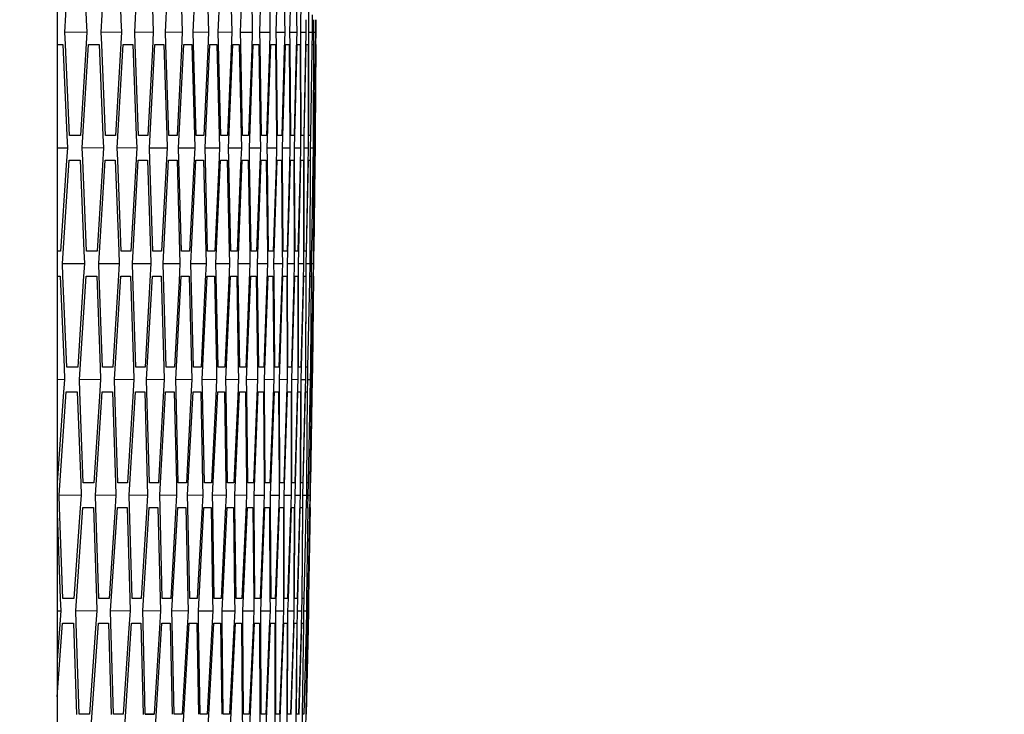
# Model space of a CAD drawing. Header units: millimetres. Extents: x 0 to 420, y -341 to 792.
# Tile 270 of 325: x 283.08 to 287.13, y 220.47 to 223.32. Entities that reach past the tile are written whole.
import ezdxf

# ---------------------------------------------------------------- set-up
doc = ezdxf.new("R2010")
doc.units = ezdxf.units.MM
doc.header["$LTSCALE"] = 23.1
doc.layers.get('0').update_dxf_attribs({"linetype": 'CONTINUOUS'})
doc.layers.add('DIM_PILOTEES', color=7, linetype='CONTINUOUS')
doc.styles.get("Standard").update_dxf_attribs({"font": 'txt', "width": 0.7})
doc.dimstyles.new('DIMSTYLE_3', dxfattribs={"dimtxt": 2.5, "dimasz": 3.5, "dimexe": 2, "dimexo": 0, "dimtad": 1, "dimdec": 0, "dimlfac": 5.882353, "dimdsep": 46, "dimtxsty": 'Standard', "dimblk": '_FILLED', "dimblk1": '_FILLED', "dimblk2": '_FILLED', "dimcen": 0.09, "dimazin": 2, "dimtp": 0.8, "dimtm": 0.8, "dimtfac": 1, "dimtdec": 0, "dimtofl": 0, "dimtmove": 0, "dimatfit": 3, "dimldrblk": '_FILLED', "dimfxl": 0, "dimtolj": 1, "dimarcsym": 0})

# ---------------------------------------------------------------- blocks, each defined once
blk = doc.blocks.new('_FILLED')
at = {"color": 0, "linetype": 'ByBlock'}
blk.add_solid([(0, 0), (-1, 0.1429), (-1, -0.1429)], dxfattribs=at)
blk = doc.blocks.new('*D17')
at = {"layer": 'DIM_PILOTEES', "color": 2, "linetype": 'Continuous'}
for p, q in [((264.1475, 225.1778), (306.5612, 225.1778)), ((304.5612, 225.1778), (304.5612, 189.0018)), ((304.5612, 152.8258), (304.5612, 189.0018)), ((281.1017, 152.8258), (306.5612, 152.8258))]:
    blk.add_line(p, q, dxfattribs=at)
at = {"layer": 'DIM_PILOTEES', "color": 2, "linetype": 'Continuous', "xscale": 3.5, "yscale": 3.5, "zscale": 3.5}
for p, rotation in [((304.5612, 225.1778), 90), ((304.5612, 152.8258), 270)]:
    blk.add_blockref('_FILLED', p, dxfattribs=dict(at, rotation=rotation))
at = {"layer": 'DIM_PILOTEES', "color": 2, "linetype": 'Continuous', "insert": (301.4362, 191.5801), "char_height": 2.5, "width": 8.839286, "attachment_point": 2, "rotation": 90, "line_spacing_factor": 0.9}
blk.add_mtext('{\\ftxt;\\W0.0001;\\H0.0001;\\~}{\\ftxt;\\W2.3571428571;\\H2.5; }{\\ftxt;\\W0.0001;\\H0.0001;\\~}', dxfattribs=at)

msp = doc.modelspace()

# ---------------------------------------------------------------- linework, layer by layer
at = {"color": 7, "linetype": 'Continuous'}
for p, q in [((283.2341, 234.5274), (283.2341, 215.8283)), ((283.2657, 223.2738), (283.2918, 223.6988)), ((283.337, 223.6988), (283.3539, 223.3244)), ((283.4152, 223.2738), (283.4396, 223.6988)), ((283.4813, 223.6988), (283.4967, 223.3244)), ((283.5531, 223.2738), (283.5757, 223.6988)), ((283.614, 223.6988), (283.6278, 223.3245)), ((283.6793, 223.2738), (283.7002, 223.6988)), ((283.735, 223.6988), (283.7473, 223.3246)), ((283.7938, 223.2738), (283.813, 223.6988)), ((283.8443, 223.6988), (283.8551, 223.3246)), ((283.8967, 223.2738), (283.9141, 223.6988)), ((283.9419, 223.6988), (283.9512, 223.3247)), ((283.9879, 223.2738), (284.0035, 223.6988)), ((284.0279, 223.6988), (284.0356, 223.3247)), ((284.0674, 223.2738), (284.0813, 223.6988)), ((284.1022, 223.6988), (284.1084, 223.3248)), ((284.1352, 223.2738), (284.1474, 223.6988)), ((284.1648, 223.6988), (284.1694, 223.3248)), ((284.1913, 223.2738), (284.2017, 223.6988)), ((284.2157, 223.6988), (284.2188, 223.3248)), ((284.2368, 223.3245), (284.2444, 223.6988)), ((284.2693, 223.3246), (284.2754, 223.6988)), ((283.3539, 223.3244), (283.3561, 223.2738)), ((283.4967, 223.3244), (283.4987, 223.2738)), ((283.6278, 223.3245), (283.6296, 223.2738)), ((283.7473, 223.3246), (283.7489, 223.2738)), ((283.8551, 223.3246), (283.8565, 223.2738)), ((283.9512, 223.3247), (283.9524, 223.2738)), ((284.0356, 223.3247), (284.0366, 223.2738)), ((284.1084, 223.3248), (284.1091, 223.2738)), ((284.1694, 223.3248), (284.17, 223.2738)), ((284.2188, 223.3248), (284.2191, 223.2738)), ((284.2357, 223.2738), (284.2368, 223.3245)), ((284.2564, 223.3248), (284.2566, 223.2738)), ((284.2684, 223.2738), (284.2693, 223.3246)), ((284.2824, 223.3447), (284.2824, 223.2738)), ((284.2895, 223.2738), (284.2902, 223.3247)), ((284.2967, 223.3248), (284.2964, 223.2738)), ((284.2988, 223.2738), (284.2993, 223.3248)), ((283.2657, 223.2746), (283.3561, 223.2738)), ((283.268, 223.2233), (283.2657, 223.2738)), ((283.3561, 223.2738), (283.3518, 223.203)), ((283.4152, 223.2745), (283.4987, 223.2738)), ((283.4174, 223.2233), (283.4152, 223.2738)), ((283.4987, 223.2738), (283.4947, 223.203)), ((283.5531, 223.2745), (283.6296, 223.2738)), ((283.555, 223.2232), (283.5531, 223.2738)), ((283.6296, 223.2738), (283.6259, 223.203)), ((283.6793, 223.2744), (283.7489, 223.2738)), ((283.681, 223.2231), (283.6793, 223.2738)), ((283.7489, 223.2738), (283.7455, 223.203)), ((283.7938, 223.2743), (283.8565, 223.2738)), ((283.7953, 223.2231), (283.7938, 223.2738)), ((283.8565, 223.2738), (283.8533, 223.203)), ((283.8967, 223.2743), (283.9524, 223.2738)), ((283.898, 223.223), (283.8967, 223.2738)), ((283.9524, 223.2738), (283.9495, 223.203)), ((283.9879, 223.2742), (284.0366, 223.2738)), ((283.989, 223.223), (283.9879, 223.2738)), ((284.0366, 223.2738), (284.0341, 223.203)), ((284.0674, 223.2742), (284.1091, 223.2738)), ((284.0683, 223.2229), (284.0674, 223.2738)), ((284.1091, 223.2738), (284.1069, 223.203)), ((284.1352, 223.2741), (284.17, 223.2738)), ((284.1359, 223.2229), (284.1352, 223.2738)), ((284.17, 223.2738), (284.168, 223.203)), ((284.1913, 223.2741), (284.2191, 223.2738)), ((284.1918, 223.2229), (284.1913, 223.2738)), ((284.2191, 223.2738), (284.2175, 223.203)), ((284.2357, 223.274), (284.2566, 223.2738)), ((284.2361, 223.203), (284.2357, 223.2738)), ((284.2566, 223.2738), (284.2552, 223.203)), ((284.2684, 223.2739), (284.2824, 223.2738)), ((284.2685, 223.203), (284.2684, 223.2738)), ((284.2824, 223.2738), (284.2813, 223.203)), ((284.2893, 223.2228), (284.2895, 223.2738)), ((284.2895, 223.2739), (284.2964, 223.2738)), ((284.2964, 223.2738), (284.2956, 223.203)), ((284.2984, 223.2228), (284.2988, 223.2738)), ((283.2341, 223.2228), (283.257, 223.2228)), ((283.257, 223.2228), (283.2739, 222.8484)), ((283.2848, 222.8488), (283.268, 223.2233)), ((283.3518, 223.203), (283.33, 222.8488)), ((283.3376, 222.7978), (283.3636, 223.2228)), ((283.3636, 223.2228), (283.4071, 223.2228)), ((283.4071, 223.2228), (283.4225, 222.8484)), ((283.4326, 222.8488), (283.4174, 223.2233)), ((283.4947, 223.203), (283.4744, 222.8488)), ((283.4812, 222.7978), (283.5056, 223.2228)), ((283.5056, 223.2228), (283.5456, 223.2228)), ((283.5456, 223.2228), (283.5594, 222.8485)), ((283.5688, 222.8488), (283.555, 223.2232)), ((283.6259, 223.203), (283.607, 222.8488)), ((283.6133, 222.7978), (283.6359, 223.2228)), ((283.6359, 223.2228), (283.6724, 223.2228)), ((283.6724, 223.2228), (283.6847, 222.8486)), ((283.6932, 222.8488), (283.681, 223.2231)), ((283.7455, 223.203), (283.728, 222.8488)), ((283.7336, 222.7978), (283.7545, 223.2228)), ((283.7545, 223.2228), (283.7876, 223.2228)), ((283.7876, 223.2228), (283.7983, 222.8486)), ((283.806, 222.8488), (283.7953, 223.2231)), ((283.8533, 223.203), (283.8373, 222.8488)), ((283.8423, 222.7978), (283.8615, 223.2228)), ((283.8615, 223.2228), (283.8911, 223.2228)), ((283.8911, 223.2228), (283.9003, 222.8487)), ((283.9071, 222.8488), (283.898, 223.223)), ((283.9495, 223.203), (283.935, 222.8488)), ((283.9394, 222.7978), (283.9568, 223.2228)), ((283.9568, 223.2228), (283.9829, 223.2228)), ((283.9829, 223.2228), (283.9906, 222.8487)), ((283.9966, 222.8488), (283.989, 223.223)), ((284.0341, 223.203), (284.0209, 222.8488)), ((284.0247, 222.7978), (284.0404, 223.2228)), ((284.0404, 223.2228), (284.063, 223.2228)), ((284.063, 223.2228), (284.0692, 222.8488)), ((284.0743, 222.8488), (284.0683, 223.2229)), ((284.1069, 223.203), (284.0952, 222.8488)), ((284.0983, 222.7978), (284.1123, 223.2228)), ((284.1123, 223.2228), (284.1314, 223.2228)), ((284.1314, 223.2228), (284.1361, 222.8488)), ((284.1404, 222.8488), (284.1359, 223.2229)), ((284.168, 223.203), (284.1578, 222.8488)), ((284.1603, 222.7978), (284.1725, 223.2228)), ((284.1725, 223.2228), (284.1882, 223.2228)), ((284.1882, 223.2228), (284.1913, 222.8488)), ((284.1948, 222.8488), (284.1918, 223.2229)), ((284.2175, 223.203), (284.2087, 222.8488)), ((284.2119, 222.8484), (284.221, 223.2228)), ((284.221, 223.2228), (284.2332, 223.2228)), ((284.2332, 223.2228), (284.2348, 222.8488)), ((284.2375, 222.8488), (284.2361, 223.203)), ((284.2552, 223.203), (284.2479, 222.8488)), ((284.2502, 222.8486), (284.2579, 223.2228)), ((284.2579, 223.2228), (284.2666, 223.2228)), ((284.2666, 223.2228), (284.2666, 222.8687)), ((284.2684, 222.8488), (284.2685, 223.203)), ((284.2813, 223.203), (284.2754, 222.8488)), ((284.283, 223.2228), (284.2882, 223.2228)), ((284.2882, 223.2228), (284.2867, 222.8489)), ((284.2956, 223.203), (284.2912, 222.8488)), ((284.2982, 223.2228), (284.2952, 222.8488)), ((284.298, 223.2228), (284.2982, 223.2228)), ((283.2739, 222.8484), (283.2761, 222.7978)), ((283.33, 222.8488), (283.2848, 222.8488)), ((283.4225, 222.8484), (283.4245, 222.7978)), ((283.4744, 222.8488), (283.4326, 222.8488)), ((283.5594, 222.8485), (283.5612, 222.7978)), ((283.607, 222.8488), (283.5688, 222.8488)), ((283.6847, 222.8486), (283.6863, 222.7978)), ((283.728, 222.8488), (283.6932, 222.8488)), ((283.7983, 222.8486), (283.7997, 222.7978)), ((283.8373, 222.8488), (283.806, 222.8488)), ((283.9003, 222.8487), (283.9015, 222.7978)), ((283.935, 222.8488), (283.9071, 222.8488)), ((283.9906, 222.8487), (283.9916, 222.7978)), ((284.0209, 222.8488), (283.9966, 222.8488)), ((284.0692, 222.8488), (284.0699, 222.7978)), ((284.0952, 222.8488), (284.0743, 222.8488)), ((284.1361, 222.8488), (284.1366, 222.7978)), ((284.1578, 222.8488), (284.1404, 222.8488)), ((284.1913, 222.8488), (284.1916, 222.7978)), ((284.2087, 222.8488), (284.1948, 222.8488)), ((284.2106, 222.7978), (284.2119, 222.8484)), ((284.2348, 222.8488), (284.235, 222.7978)), ((284.2479, 222.8488), (284.2375, 222.8488)), ((284.2492, 222.7978), (284.2502, 222.8486)), ((284.2666, 222.8687), (284.2666, 222.7978)), ((284.2754, 222.8488), (284.2684, 222.8488)), ((284.276, 222.7978), (284.2769, 222.8487)), ((284.2867, 222.8489), (284.2865, 222.7978)), ((284.2912, 222.8488), (284.2877, 222.8488)), ((284.2912, 222.7978), (284.2919, 222.8488)), ((284.2952, 222.8488), (284.2947, 222.7978)), ((283.2341, 222.7983), (283.2761, 222.7978)), ((283.2761, 222.7978), (283.2715, 222.727)), ((283.3376, 222.7987), (283.4245, 222.7978)), ((283.3397, 222.7473), (283.3376, 222.7978)), ((283.4245, 222.7978), (283.4202, 222.727)), ((283.4832, 222.7472), (283.4812, 222.7978)), ((283.4813, 222.7987), (283.5612, 222.7978)), ((283.5612, 222.7978), (283.5573, 222.727)), ((283.6133, 222.7986), (283.6863, 222.7978)), ((283.615, 222.7472), (283.6133, 222.7978)), ((283.6863, 222.7978), (283.6826, 222.727)), ((283.7336, 222.7985), (283.7997, 222.7978)), ((283.7351, 222.7471), (283.7336, 222.7978)), ((283.7997, 222.7978), (283.7963, 222.727)), ((283.8423, 222.7985), (283.9015, 222.7978)), ((283.8436, 222.747), (283.8423, 222.7978)), ((283.9015, 222.7978), (283.8984, 222.727)), ((283.9394, 222.7984), (283.9916, 222.7978)), ((283.9405, 222.747), (283.9394, 222.7978)), ((283.9916, 222.7978), (283.9887, 222.727)), ((284.0247, 222.7983), (284.0699, 222.7978)), ((284.0256, 222.747), (284.0247, 222.7978)), ((284.0699, 222.7978), (284.0674, 222.727)), ((284.099, 222.7469), (284.0983, 222.7978)), ((284.0984, 222.7982), (284.1366, 222.7978)), ((284.1366, 222.7978), (284.1344, 222.727)), ((284.1603, 222.7982), (284.1916, 222.7978)), ((284.1608, 222.7469), (284.1603, 222.7978)), ((284.1916, 222.7978), (284.1897, 222.727)), ((284.2106, 222.7981), (284.235, 222.7978)), ((284.2108, 222.7469), (284.2106, 222.7978)), ((284.235, 222.7978), (284.2333, 222.727)), ((284.2492, 222.798), (284.2666, 222.7978)), ((284.2492, 222.727), (284.2492, 222.7978)), ((284.2666, 222.7978), (284.2652, 222.727)), ((284.2759, 222.7468), (284.276, 222.7978)), ((284.276, 222.798), (284.2865, 222.7978)), ((284.2865, 222.7978), (284.2854, 222.727)), ((284.2909, 222.7468), (284.2912, 222.7978)), ((284.2912, 222.7979), (284.2947, 222.7978)), ((284.2947, 222.7978), (284.2939, 222.727)), ((283.2715, 222.727), (283.2483, 222.3729)), ((283.256, 222.3219), (283.2838, 222.7469)), ((283.2838, 222.7469), (283.329, 222.7469)), ((283.329, 222.7469), (283.3444, 222.3725)), ((283.355, 222.3729), (283.3397, 222.7473)), ((283.4202, 222.727), (283.3984, 222.3729)), ((283.4055, 222.3219), (283.4316, 222.7469)), ((283.4316, 222.7469), (283.4733, 222.7469)), ((283.4733, 222.7469), (283.4872, 222.3725)), ((283.4969, 222.3729), (283.4832, 222.7472)), ((283.5573, 222.727), (283.5369, 222.3729)), ((283.5434, 222.3219), (283.5677, 222.7469)), ((283.5677, 222.7469), (283.606, 222.7469)), ((283.606, 222.7469), (283.6183, 222.3726)), ((283.6272, 222.3729), (283.615, 222.7472)), ((283.6826, 222.727), (283.6637, 222.3729)), ((283.6696, 222.3219), (283.6922, 222.7469)), ((283.6922, 222.7469), (283.727, 222.7469)), ((283.727, 222.7469), (283.7377, 222.3727)), ((283.7458, 222.3729), (283.7351, 222.7471)), ((283.7963, 222.727), (283.7789, 222.3729)), ((283.7841, 222.3219), (283.805, 222.7469)), ((283.805, 222.7469), (283.8363, 222.7469)), ((283.8363, 222.7469), (283.8455, 222.3727)), ((283.8528, 222.3729), (283.8436, 222.747)), ((283.8984, 222.727), (283.8824, 222.3729)), ((283.887, 222.3219), (283.9061, 222.7469)), ((283.9061, 222.7469), (283.9339, 222.7469)), ((283.9339, 222.7469), (283.9416, 222.3728)), ((283.9481, 222.3729), (283.9405, 222.747)), ((283.9887, 222.727), (283.9742, 222.3729)), ((283.9781, 222.3219), (283.9955, 222.7469)), ((283.9955, 222.7469), (284.0199, 222.7469)), ((284.0199, 222.7469), (284.0261, 222.3728)), ((284.0317, 222.3729), (284.0256, 222.747)), ((284.0674, 222.727), (284.0543, 222.3729)), ((284.0576, 222.3219), (284.0733, 222.7469)), ((284.0733, 222.7469), (284.0942, 222.7469)), ((284.0942, 222.7469), (284.0988, 222.3728)), ((284.1036, 222.3729), (284.099, 222.7469)), ((284.1344, 222.727), (284.1227, 222.3729)), ((284.1254, 222.3219), (284.1394, 222.7469)), ((284.1394, 222.7469), (284.1568, 222.7469)), ((284.1568, 222.7469), (284.1599, 222.3728)), ((284.1638, 222.3729), (284.1608, 222.7469)), ((284.1897, 222.727), (284.1795, 222.3729)), ((284.1815, 222.3219), (284.1937, 222.7469)), ((284.1937, 222.7469), (284.2077, 222.7469)), ((284.2077, 222.7469), (284.2092, 222.3729)), ((284.2123, 222.3729), (284.2108, 222.7469)), ((284.2333, 222.727), (284.2245, 222.3729)), ((284.2273, 222.3725), (284.2364, 222.7469)), ((284.2364, 222.7469), (284.2469, 222.7469)), ((284.2469, 222.7469), (284.2469, 222.3729)), ((284.2492, 222.3729), (284.2492, 222.727)), ((284.2652, 222.727), (284.2579, 222.3729)), ((284.2598, 222.3726), (284.2674, 222.7469)), ((284.2674, 222.7469), (284.2744, 222.7469)), ((284.2744, 222.7469), (284.2729, 222.3729)), ((284.2854, 222.727), (284.2795, 222.3729)), ((284.2867, 222.7469), (284.2902, 222.7469)), ((284.2902, 222.7469), (284.2872, 222.3729)), ((284.2939, 222.727), (284.2895, 222.3729)), ((283.2483, 222.3729), (283.2341, 222.3729)), ((283.3444, 222.3725), (283.3464, 222.3219)), ((283.3984, 222.3729), (283.355, 222.3729)), ((283.4872, 222.3725), (283.489, 222.3219)), ((283.5369, 222.3729), (283.4969, 222.3729)), ((283.6183, 222.3726), (283.6199, 222.3219)), ((283.6637, 222.3729), (283.6272, 222.3729)), ((283.7377, 222.3727), (283.7391, 222.3219)), ((283.7789, 222.3729), (283.7458, 222.3729)), ((283.8455, 222.3727), (283.8467, 222.3219)), ((283.8824, 222.3729), (283.8528, 222.3729)), ((283.9416, 222.3728), (283.9426, 222.3219)), ((283.9742, 222.3729), (283.9481, 222.3729)), ((284.0261, 222.3728), (284.0269, 222.3219)), ((284.0543, 222.3729), (284.0317, 222.3729)), ((284.0988, 222.3728), (284.0994, 222.3219)), ((284.1227, 222.3729), (284.1036, 222.3729)), ((284.1599, 222.3728), (284.1602, 222.3219)), ((284.1795, 222.3729), (284.1638, 222.3729)), ((284.2092, 222.3729), (284.2094, 222.3219)), ((284.2245, 222.3729), (284.2123, 222.3729)), ((284.226, 222.3219), (284.2273, 222.3725)), ((284.2469, 222.3729), (284.2469, 222.3219)), ((284.2579, 222.3729), (284.2492, 222.3729)), ((284.2587, 222.3219), (284.2598, 222.3726)), ((284.2729, 222.3729), (284.2726, 222.3219)), ((284.2795, 222.3729), (284.2743, 222.3729)), ((284.2797, 222.3219), (284.2806, 222.3728)), ((284.2872, 222.3729), (284.2867, 222.3219)), ((284.2891, 222.3219), (284.2897, 222.3728)), ((283.256, 222.323), (283.3464, 222.3219)), ((283.2581, 222.2713), (283.256, 222.3219)), ((283.3464, 222.3219), (283.3418, 222.2511)), ((283.4055, 222.3229), (283.489, 222.3219)), ((283.4074, 222.2713), (283.4055, 222.3219)), ((283.489, 222.3219), (283.4847, 222.2511)), ((283.5434, 222.3228), (283.6199, 222.3219)), ((283.5451, 222.2712), (283.5434, 222.3219)), ((283.6199, 222.3219), (283.6159, 222.2511)), ((283.6696, 222.3227), (283.7391, 222.3219)), ((283.6711, 222.2711), (283.6696, 222.3219)), ((283.7391, 222.3219), (283.7355, 222.2511)), ((283.7841, 222.3227), (283.8467, 222.3219)), ((283.7854, 222.2711), (283.7841, 222.3219)), ((283.8467, 222.3219), (283.8433, 222.2511)), ((283.887, 222.3226), (283.9426, 222.3219)), ((283.888, 222.271), (283.887, 222.3219)), ((283.9426, 222.3219), (283.9395, 222.2511)), ((283.9781, 222.3225), (284.0269, 222.3219)), ((283.979, 222.271), (283.9781, 222.3219)), ((284.0269, 222.3219), (284.024, 222.2511)), ((284.0576, 222.3224), (284.0994, 222.3219)), ((284.0583, 222.271), (284.0576, 222.3219)), ((284.0994, 222.3219), (284.0969, 222.2511)), ((284.1254, 222.3223), (284.1602, 222.3219)), ((284.1259, 222.2709), (284.1254, 222.3219)), ((284.1602, 222.3219), (284.158, 222.2511)), ((284.1818, 222.2709), (284.1815, 222.3219)), ((284.1816, 222.3222), (284.2094, 222.3219)), ((284.2094, 222.3219), (284.2074, 222.2511)), ((284.226, 222.3221), (284.2469, 222.3219)), ((284.226, 222.2511), (284.226, 222.3219)), ((284.2469, 222.3219), (284.2452, 222.2511)), ((284.2585, 222.2511), (284.2587, 222.3219)), ((284.2587, 222.3221), (284.2726, 222.3219)), ((284.2726, 222.3219), (284.2712, 222.2511)), ((284.2794, 222.2708), (284.2797, 222.3219)), ((284.2797, 222.322), (284.2867, 222.3219)), ((284.2867, 222.3219), (284.2856, 222.2511)), ((284.2885, 222.2709), (284.2891, 222.3219)), ((283.2341, 222.2709), (283.247, 222.2709)), ((283.247, 222.2709), (283.2624, 221.8965)), ((283.2734, 221.8969), (283.2581, 222.2713)), ((283.3259, 221.8459), (283.3537, 222.2709)), ((283.3537, 222.2709), (283.3972, 222.2709)), ((283.3972, 222.2709), (283.411, 221.8966)), ((283.4212, 221.8969), (283.4074, 222.2713)), ((283.4696, 221.8459), (283.4957, 222.2709)), ((283.4957, 222.2709), (283.5357, 222.2709)), ((283.5357, 222.2709), (283.548, 221.8966)), ((283.5573, 221.8969), (283.5451, 222.2712)), ((283.6016, 221.8459), (283.6259, 222.2709)), ((283.6259, 222.2709), (283.6625, 222.2709)), ((283.6625, 222.2709), (283.6733, 221.8967)), ((283.6818, 221.8969), (283.6711, 222.2711)), ((283.722, 221.8459), (283.7446, 222.2709)), ((283.7446, 222.2709), (283.7776, 222.2709)), ((283.7776, 222.2709), (283.7869, 221.8967)), ((283.7945, 221.8969), (283.7854, 222.2711)), ((283.8307, 221.8459), (283.8515, 222.2709)), ((283.8515, 222.2709), (283.8811, 222.2709)), ((283.8811, 222.2709), (283.8888, 221.8968)), ((283.8957, 221.8969), (283.888, 222.271)), ((283.9277, 221.8459), (283.9468, 222.2709)), ((283.9468, 222.2709), (283.9729, 222.2709)), ((283.9729, 222.2709), (283.9791, 221.8968)), ((283.9851, 221.8969), (283.979, 222.271)), ((284.013, 221.8459), (284.0304, 222.2709)), ((284.0304, 222.2709), (284.053, 222.2709)), ((284.053, 222.2709), (284.0577, 221.8969)), ((284.0628, 221.8969), (284.0583, 222.271)), ((284.0867, 221.8459), (284.1023, 222.2709)), ((284.1023, 222.2709), (284.1215, 222.2709)), ((284.1215, 222.2709), (284.1246, 221.8969)), ((284.1289, 221.8969), (284.1259, 222.2709)), ((284.1486, 221.8459), (284.1625, 222.2709)), ((284.1625, 222.2709), (284.1782, 222.2709)), ((284.1782, 222.2709), (284.1798, 221.8969)), ((284.1833, 221.8969), (284.1818, 222.2709)), ((284.2004, 221.8964), (284.2111, 222.2709)), ((284.2111, 222.2709), (284.2233, 222.2709)), ((284.2233, 222.2709), (284.2233, 221.8969)), ((284.2388, 221.8966), (284.2479, 222.2709)), ((284.2479, 222.2709), (284.2566, 222.2709)), ((284.2566, 222.2709), (284.2551, 221.8969)), ((284.273, 222.2709), (284.2783, 222.2709)), ((284.2783, 222.2709), (284.2753, 221.8969)), ((284.2882, 222.2709), (284.2837, 221.8969)), ((284.288, 222.2709), (284.2882, 222.2709)), ((283.3418, 222.2511), (283.3186, 221.8969)), ((283.4847, 222.2511), (283.4629, 221.8969)), ((283.6159, 222.2511), (283.5956, 221.8969)), ((283.7355, 222.2511), (283.7165, 221.8969)), ((283.8433, 222.2511), (283.8259, 221.8969)), ((283.9395, 222.2511), (283.9235, 221.8969)), ((284.024, 222.2511), (284.0095, 221.8969)), ((284.0969, 222.2511), (284.0837, 221.8969)), ((284.158, 222.2511), (284.1463, 221.8969)), ((284.2074, 222.2511), (284.1972, 221.8969)), ((284.226, 221.8969), (284.226, 222.2511)), ((284.2452, 222.2511), (284.2364, 221.8969)), ((284.257, 221.8969), (284.2585, 222.2511)), ((284.2712, 222.2511), (284.2639, 221.8969)), ((284.2856, 222.2511), (284.2797, 221.8969)), ((283.2624, 221.8965), (283.2644, 221.8459)), ((283.3186, 221.8969), (283.2734, 221.8969)), ((283.411, 221.8966), (283.4128, 221.8459)), ((283.4629, 221.8969), (283.4212, 221.8969)), ((283.548, 221.8966), (283.5496, 221.8459)), ((283.5956, 221.8969), (283.5573, 221.8969)), ((283.6733, 221.8967), (283.6747, 221.8459)), ((283.7165, 221.8969), (283.6818, 221.8969)), ((283.7869, 221.8967), (283.7881, 221.8459)), ((283.8259, 221.8969), (283.7945, 221.8969)), ((283.8888, 221.8968), (283.8898, 221.8459)), ((283.9235, 221.8969), (283.8957, 221.8969)), ((283.9791, 221.8968), (283.9799, 221.8459)), ((284.0095, 221.8969), (283.9851, 221.8969)), ((284.0577, 221.8969), (284.0583, 221.8459)), ((284.0837, 221.8969), (284.0628, 221.8969)), ((284.1246, 221.8969), (284.1249, 221.8459)), ((284.1463, 221.8969), (284.1289, 221.8969)), ((284.1798, 221.8969), (284.1799, 221.8459)), ((284.1972, 221.8969), (284.1833, 221.8969)), ((284.1989, 221.8459), (284.2004, 221.8964)), ((284.2233, 221.8969), (284.2233, 221.8459)), ((284.2364, 221.8969), (284.226, 221.8969)), ((284.2375, 221.8459), (284.2388, 221.8966)), ((284.2551, 221.8969), (284.2549, 221.8459)), ((284.2639, 221.8969), (284.257, 221.8969)), ((284.2643, 221.8459), (284.2654, 221.8967)), ((284.2753, 221.8969), (284.2748, 221.8459)), ((284.2797, 221.8969), (284.2762, 221.8969)), ((284.2795, 221.8459), (284.2804, 221.8968)), ((284.2837, 221.8969), (284.283, 221.8459)), ((283.2341, 221.8464), (283.2644, 221.8459)), ((283.2644, 221.8459), (283.2596, 221.7751)), ((283.3259, 221.8472), (283.4128, 221.8459)), ((283.3278, 221.7953), (283.3259, 221.8459)), ((283.4128, 221.8459), (283.4083, 221.7751)), ((283.4696, 221.8471), (283.5496, 221.8459)), ((283.4713, 221.7953), (283.4696, 221.8459)), ((283.5496, 221.8459), (283.5453, 221.7751)), ((283.6016, 221.847), (283.6747, 221.8459)), ((283.6031, 221.7952), (283.6016, 221.8459)), ((283.6747, 221.8459), (283.6707, 221.7751)), ((283.722, 221.8469), (283.7881, 221.8459)), ((283.7233, 221.7951), (283.722, 221.8459)), ((283.7881, 221.8459), (283.7844, 221.7751)), ((283.8307, 221.8468), (283.8898, 221.8459)), ((283.8318, 221.7951), (283.8307, 221.8459)), ((283.8898, 221.8459), (283.8864, 221.7751)), ((283.9277, 221.8467), (283.9799, 221.8459)), ((283.9286, 221.795), (283.9277, 221.8459)), ((283.9799, 221.8459), (283.9768, 221.7751)), ((284.013, 221.8466), (284.0583, 221.8459)), ((284.0137, 221.795), (284.013, 221.8459)), ((284.0583, 221.8459), (284.0554, 221.7751)), ((284.0867, 221.8465), (284.1249, 221.8459)), ((284.0871, 221.795), (284.0867, 221.8459)), ((284.1249, 221.8459), (284.1224, 221.7751)), ((284.1486, 221.8464), (284.1799, 221.8459)), ((284.1489, 221.7949), (284.1486, 221.8459)), ((284.1799, 221.8459), (284.1777, 221.7751)), ((284.1989, 221.8463), (284.2233, 221.8459)), ((284.1989, 221.7949), (284.1989, 221.8459)), ((284.2233, 221.8459), (284.2213, 221.7751)), ((284.2372, 221.7751), (284.2375, 221.8459)), ((284.2375, 221.8462), (284.2549, 221.8459)), ((284.2549, 221.8459), (284.2532, 221.7751)), ((284.264, 221.7949), (284.2643, 221.8459)), ((284.2643, 221.8461), (284.2748, 221.8459)), ((284.2748, 221.8459), (284.2734, 221.7751)), ((284.2789, 221.7949), (284.2795, 221.8459)), ((284.2795, 221.846), (284.283, 221.8459)), ((284.283, 221.8459), (284.2819, 221.7751)), ((283.2424, 221.37), (283.2719, 221.7949)), ((283.2719, 221.7949), (283.3171, 221.7949)), ((283.3171, 221.7949), (283.331, 221.4206)), ((283.3416, 221.421), (283.3278, 221.7953)), ((283.3919, 221.37), (283.4197, 221.7949)), ((283.4197, 221.7949), (283.4615, 221.7949)), ((283.4615, 221.7949), (283.4738, 221.4207)), ((283.4835, 221.421), (283.4713, 221.7953)), ((283.5298, 221.37), (283.5558, 221.7949)), ((283.5558, 221.7949), (283.5941, 221.7949)), ((283.5941, 221.7949), (283.6049, 221.4207)), ((283.6138, 221.421), (283.6031, 221.7952)), ((283.656, 221.37), (283.6803, 221.7949)), ((283.6803, 221.7949), (283.7151, 221.7949)), ((283.7151, 221.7949), (283.7243, 221.4208)), ((283.7324, 221.421), (283.7233, 221.7951)), ((283.7705, 221.37), (283.7931, 221.7949)), ((283.7931, 221.7949), (283.8244, 221.7949)), ((283.8244, 221.7949), (283.8321, 221.4208)), ((283.8394, 221.421), (283.8318, 221.7951)), ((283.8733, 221.37), (283.8942, 221.7949)), ((283.8942, 221.7949), (283.922, 221.7949)), ((283.922, 221.7949), (283.9282, 221.4209)), ((283.9346, 221.421), (283.9286, 221.795)), ((283.9645, 221.37), (283.9836, 221.7949)), ((283.9836, 221.7949), (284.008, 221.7949)), ((284.008, 221.7949), (284.0126, 221.4209)), ((284.0182, 221.421), (284.0137, 221.795)), ((284.044, 221.37), (284.0614, 221.7949)), ((284.0614, 221.7949), (284.0823, 221.7949)), ((284.0823, 221.7949), (284.0854, 221.4209)), ((284.0901, 221.421), (284.0871, 221.795)), ((284.1118, 221.37), (284.1275, 221.7949)), ((284.1275, 221.7949), (284.1449, 221.7949)), ((284.1449, 221.7949), (284.1464, 221.421)), ((284.1504, 221.421), (284.1489, 221.7949)), ((284.1679, 221.37), (284.1818, 221.7949)), ((284.1818, 221.7949), (284.1958, 221.7949)), ((284.1958, 221.7949), (284.1958, 221.421)), ((284.1989, 221.421), (284.1989, 221.7949)), ((284.2138, 221.4205), (284.2245, 221.7949)), ((284.2245, 221.7949), (284.235, 221.7949)), ((284.235, 221.7949), (284.2335, 221.421)), ((284.2463, 221.4207), (284.2555, 221.7949)), ((284.2555, 221.7949), (284.2625, 221.7949)), ((284.2625, 221.7949), (284.2594, 221.421)), ((284.2783, 221.7949), (284.2737, 221.421)), ((284.2748, 221.7949), (284.2783, 221.7949)), ((283.2596, 221.7751), (283.2349, 221.421)), ((283.4083, 221.7751), (283.385, 221.421)), ((283.5453, 221.7751), (283.5235, 221.421)), ((283.6707, 221.7751), (283.6503, 221.421)), ((283.7844, 221.7751), (283.7655, 221.421)), ((283.8864, 221.7751), (283.8689, 221.421)), ((283.9768, 221.7751), (283.9607, 221.421)), ((284.0554, 221.7751), (284.0409, 221.421)), ((284.1224, 221.7751), (284.1093, 221.421)), ((284.1777, 221.7751), (284.166, 221.421)), ((284.2213, 221.7751), (284.2111, 221.421)), ((284.2357, 221.421), (284.2372, 221.7751)), ((284.2532, 221.7751), (284.2444, 221.421)), ((284.2734, 221.7751), (284.2661, 221.421)), ((284.2819, 221.7751), (284.276, 221.421)), ((283.331, 221.4206), (283.3328, 221.37)), ((283.385, 221.421), (283.3416, 221.421)), ((283.4738, 221.4207), (283.4754, 221.37)), ((283.5235, 221.421), (283.4835, 221.421)), ((283.6049, 221.4207), (283.6063, 221.37)), ((283.6138, 221.4216), (283.6503, 221.421)), ((283.6503, 221.421), (283.6138, 221.421)), ((283.7243, 221.4208), (283.7255, 221.37)), ((283.7655, 221.421), (283.7324, 221.421)), ((283.8321, 221.4208), (283.8331, 221.37)), ((283.8689, 221.421), (283.8394, 221.421)), ((283.9282, 221.4209), (283.929, 221.37)), ((283.9607, 221.421), (283.9346, 221.421)), ((284.0126, 221.4209), (284.0132, 221.37)), ((284.0409, 221.421), (284.0182, 221.421)), ((284.0854, 221.4209), (284.0858, 221.37)), ((284.1093, 221.421), (284.0901, 221.421)), ((284.1464, 221.421), (284.1466, 221.37)), ((284.166, 221.421), (284.1504, 221.421)), ((284.1958, 221.421), (284.1958, 221.37)), ((284.2111, 221.421), (284.1989, 221.421)), ((284.2123, 221.37), (284.2138, 221.4205)), ((284.2335, 221.421), (284.2332, 221.37)), ((284.2444, 221.421), (284.2357, 221.421)), ((284.245, 221.37), (284.2463, 221.4207)), ((284.2594, 221.421), (284.259, 221.37)), ((284.2661, 221.421), (284.2609, 221.421)), ((284.2661, 221.37), (284.2672, 221.4208)), ((284.2737, 221.421), (284.273, 221.37)), ((284.2754, 221.37), (284.2763, 221.4209)), ((283.2424, 221.3715), (283.3328, 221.37)), ((283.2443, 221.3194), (283.2424, 221.37)), ((283.3328, 221.37), (283.328, 221.2992)), ((283.3919, 221.3714), (283.4754, 221.37)), ((283.3936, 221.3193), (283.3919, 221.37)), ((283.4754, 221.37), (283.4708, 221.2992)), ((283.5298, 221.3712), (283.6063, 221.37)), ((283.5313, 221.3193), (283.5298, 221.37)), ((283.6063, 221.37), (283.602, 221.2992)), ((283.656, 221.3711), (283.7255, 221.37)), ((283.6573, 221.3192), (283.656, 221.37)), ((283.7255, 221.37), (283.7215, 221.2992)), ((283.7705, 221.371), (283.8331, 221.37)), ((283.7716, 221.3192), (283.7705, 221.37)), ((283.8331, 221.37), (283.8294, 221.2992)), ((283.8733, 221.3709), (283.929, 221.37)), ((283.8742, 221.3191), (283.8733, 221.37)), ((283.929, 221.37), (283.9256, 221.2992)), ((283.9645, 221.3708), (284.0132, 221.37)), ((283.9652, 221.3191), (283.9645, 221.37)), ((284.0132, 221.37), (284.0101, 221.2992)), ((284.044, 221.3707), (284.0858, 221.37)), ((284.0445, 221.319), (284.044, 221.37)), ((284.0858, 221.37), (284.0829, 221.2992)), ((284.1118, 221.3705), (284.1466, 221.37)), ((284.1121, 221.319), (284.1118, 221.37)), ((284.1466, 221.37), (284.1441, 221.2992)), ((284.1679, 221.3704), (284.1958, 221.37)), ((284.168, 221.319), (284.1679, 221.37)), ((284.1958, 221.37), (284.1935, 221.2992)), ((284.2121, 221.2992), (284.2123, 221.37)), ((284.2123, 221.3703), (284.2332, 221.37)), ((284.2332, 221.37), (284.2313, 221.2992)), ((284.2445, 221.2992), (284.245, 221.37)), ((284.2451, 221.3702), (284.259, 221.37)), ((284.259, 221.37), (284.2573, 221.2992)), ((284.2655, 221.3189), (284.2661, 221.37)), ((284.2661, 221.3701), (284.273, 221.37)), ((284.273, 221.37), (284.2717, 221.2992)), ((284.2746, 221.319), (284.2754, 221.37)), ((283.2341, 221.2963), (283.2471, 220.9446)), ((283.2581, 220.945), (283.2443, 221.3194)), ((283.328, 221.2992), (283.3033, 220.945)), ((283.3104, 220.8941), (283.3399, 221.319)), ((283.3399, 221.319), (283.3834, 221.319)), ((283.3834, 221.319), (283.3957, 220.9447)), ((283.4058, 220.945), (283.3936, 221.3193)), ((283.4708, 221.2992), (283.4476, 220.945)), ((283.454, 220.8941), (283.4818, 221.319)), ((283.4818, 221.319), (283.5218, 221.319)), ((283.5218, 221.319), (283.5326, 220.9448)), ((283.542, 220.945), (283.5313, 221.3193)), ((283.602, 221.2992), (283.5802, 220.945)), ((283.5861, 220.8941), (283.6121, 221.319)), ((283.6121, 221.319), (283.6487, 221.319)), ((283.6487, 221.319), (283.6579, 220.9448)), ((283.6664, 220.945), (283.6573, 221.3192)), ((283.7215, 221.2992), (283.7012, 220.945)), ((283.7064, 220.8941), (283.7308, 221.319)), ((283.7308, 221.319), (283.7638, 221.319)), ((283.7638, 221.319), (283.7715, 220.9449)), ((283.7792, 220.945), (283.7716, 221.3192)), ((283.8294, 221.2992), (283.8105, 220.945)), ((283.8151, 220.8941), (283.8377, 221.319)), ((283.8377, 221.319), (283.8673, 221.319)), ((283.8673, 221.319), (283.8735, 220.9449)), ((283.8803, 220.945), (283.8742, 221.3191)), ((283.9256, 221.2992), (283.9081, 220.945)), ((283.9121, 220.8941), (283.933, 221.319)), ((283.933, 221.319), (283.9591, 221.319)), ((283.9591, 221.319), (283.9637, 220.945)), ((283.9697, 220.945), (283.9652, 221.3191)), ((284.0101, 221.2992), (283.9941, 220.945)), ((283.9974, 220.8941), (284.0166, 221.319)), ((284.0166, 221.319), (284.0392, 221.319)), ((284.0392, 221.319), (284.0423, 220.945)), ((284.0475, 220.945), (284.0445, 221.319)), ((284.0829, 221.2992), (284.0684, 220.945)), ((284.0711, 220.8941), (284.0885, 221.319)), ((284.0885, 221.319), (284.1076, 221.319)), ((284.1076, 221.319), (284.1091, 220.9649)), ((284.1135, 220.945), (284.1121, 221.319)), ((284.1441, 221.2992), (284.1309, 220.945)), ((284.133, 220.8941), (284.1487, 221.319)), ((284.1487, 221.319), (284.1644, 221.319)), ((284.1644, 221.319), (284.1644, 220.945)), ((284.1679, 220.945), (284.168, 221.319)), ((284.1935, 221.2992), (284.1818, 220.945)), ((284.185, 220.9445), (284.1972, 221.319)), ((284.1972, 221.319), (284.2094, 221.319)), ((284.2094, 221.319), (284.2079, 220.9451)), ((284.2106, 220.945), (284.2121, 221.2992)), ((284.2313, 221.2992), (284.221, 220.945)), ((284.2234, 220.9447), (284.234, 221.319)), ((284.234, 221.319), (284.2428, 221.319)), ((284.2428, 221.319), (284.2397, 220.9451)), ((284.2416, 220.945), (284.2445, 221.2992)), ((284.2573, 221.2992), (284.2485, 220.945)), ((284.2592, 221.319), (284.2644, 221.319)), ((284.2644, 221.319), (284.2599, 220.9451)), ((284.2717, 221.2992), (284.2643, 220.945)), ((284.2744, 221.319), (284.2683, 220.945)), ((284.2741, 221.319), (284.2744, 221.319)), ((283.2471, 220.9446), (283.2489, 220.8941)), ((283.3033, 220.945), (283.2581, 220.945)), ((283.3957, 220.9447), (283.3973, 220.8941)), ((283.4476, 220.945), (283.4058, 220.945)), ((283.5326, 220.9448), (283.534, 220.8941)), ((283.5802, 220.945), (283.542, 220.945)), ((283.6579, 220.9448), (283.6591, 220.8941)), ((283.7012, 220.945), (283.6664, 220.945)), ((283.7715, 220.9449), (283.7725, 220.8941)), ((283.8105, 220.945), (283.7792, 220.945)), ((283.8735, 220.9449), (283.8742, 220.8941)), ((283.9081, 220.945), (283.8803, 220.945)), ((283.9637, 220.945), (283.9643, 220.8941)), ((283.9941, 220.945), (283.9697, 220.945)), ((284.0423, 220.945), (284.0427, 220.8941)), ((284.0684, 220.945), (284.0475, 220.945)), ((284.1091, 220.9649), (284.1094, 220.8941)), ((284.1309, 220.945), (284.1135, 220.945)), ((284.1644, 220.945), (284.1644, 220.8941)), ((284.1818, 220.945), (284.1679, 220.945)), ((284.1833, 220.8941), (284.185, 220.9445)), ((284.2079, 220.9451), (284.2077, 220.8941)), ((284.221, 220.945), (284.2106, 220.945)), ((284.2219, 220.8941), (284.2234, 220.9447)), ((284.2397, 220.9451), (284.2393, 220.8941)), ((284.2485, 220.945), (284.2416, 220.945)), ((284.2487, 220.8941), (284.25, 220.9448)), ((284.2599, 220.9451), (284.2592, 220.8941)), ((284.2643, 220.945), (284.2609, 220.945)), ((284.2639, 220.8941), (284.265, 220.945)), ((284.2683, 220.945), (284.2674, 220.8941)), ((283.2341, 220.8943), (283.2489, 220.8941)), ((283.2489, 220.8941), (283.2341, 220.6911)), ((283.3104, 220.8957), (283.3973, 220.8941)), ((283.3121, 220.8434), (283.3104, 220.8941)), ((283.3973, 220.8941), (283.3924, 220.8232)), ((283.4555, 220.8434), (283.454, 220.8941)), ((283.4541, 220.8955), (283.534, 220.8941)), ((283.534, 220.8941), (283.5295, 220.8232)), ((283.5861, 220.8954), (283.6591, 220.8941)), ((283.5874, 220.8433), (283.5861, 220.8941)), ((283.6591, 220.8941), (283.6548, 220.8232)), ((283.7064, 220.8953), (283.7725, 220.8941)), ((283.7075, 220.8432), (283.7064, 220.8941)), ((283.7725, 220.8941), (283.7685, 220.8232)), ((283.8151, 220.8951), (283.8742, 220.8941)), ((283.816, 220.8432), (283.8151, 220.8941)), ((283.8742, 220.8941), (283.8705, 220.8232)), ((283.9121, 220.895), (283.9643, 220.8941)), ((283.9128, 220.8431), (283.9121, 220.8941)), ((283.9643, 220.8941), (283.9609, 220.8232)), ((283.9974, 220.8949), (284.0427, 220.8941)), ((283.9979, 220.8431), (283.9974, 220.8941)), ((284.0427, 220.8941), (284.0396, 220.8232)), ((284.0711, 220.8948), (284.1094, 220.8941)), ((284.0713, 220.8431), (284.0711, 220.8941)), ((284.1094, 220.8941), (284.1065, 220.8232)), ((284.133, 220.8946), (284.1644, 220.8941)), ((284.1331, 220.8431), (284.133, 220.8941)), ((284.1644, 220.8941), (284.1618, 220.8232)), ((284.1831, 220.8232), (284.1833, 220.8941)), ((284.1833, 220.8945), (284.2077, 220.8941)), ((284.2077, 220.8941), (284.2054, 220.8232)), ((284.2214, 220.8232), (284.2219, 220.8941)), ((284.2219, 220.8944), (284.2393, 220.8941)), ((284.2393, 220.8941), (284.2373, 220.8232)), ((284.2482, 220.843), (284.2487, 220.8941)), ((284.2487, 220.8942), (284.2592, 220.8941)), ((284.2592, 220.8941), (284.2575, 220.8232)), ((284.2631, 220.843), (284.2639, 220.8941)), ((284.2639, 220.8941), (284.2674, 220.8941)), ((284.2674, 220.8941), (284.266, 220.8232)), ((283.2341, 220.5412), (283.2562, 220.8431)), ((283.2562, 220.8431), (283.3014, 220.8431)), ((283.3014, 220.8431), (283.3137, 220.4688)), ((283.3243, 220.4691), (283.3121, 220.8434)), ((283.3924, 220.8232), (283.3678, 220.4691)), ((283.3744, 220.4181), (283.404, 220.8431)), ((283.404, 220.8431), (283.4457, 220.8431)), ((283.4457, 220.8431), (283.4565, 220.4689)), ((283.4662, 220.4691), (283.4555, 220.8434)), ((283.5295, 220.8232), (283.5062, 220.4691)), ((283.5123, 220.4181), (283.5401, 220.8431)), ((283.5401, 220.8431), (283.5783, 220.8431)), ((283.5783, 220.8431), (283.5876, 220.4689)), ((283.5965, 220.4691), (283.5874, 220.8433)), ((283.6548, 220.8232), (283.633, 220.4691)), ((283.6385, 220.4181), (283.6645, 220.8431)), ((283.6645, 220.8431), (283.6993, 220.8431)), ((283.6993, 220.8431), (283.707, 220.469)), ((283.7151, 220.4691), (283.7075, 220.8432)), ((283.7685, 220.8232), (283.7482, 220.4691)), ((283.753, 220.4181), (283.7773, 220.8431)), ((283.7773, 220.8431), (283.8086, 220.8431)), ((283.8086, 220.8431), (283.8148, 220.469)), ((283.8221, 220.4691), (283.816, 220.8432)), ((283.8705, 220.8232), (283.8516, 220.4691)), ((283.8558, 220.4181), (283.8784, 220.8431)), ((283.8784, 220.8431), (283.9063, 220.8431)), ((283.9063, 220.8431), (283.9109, 220.4691)), ((283.9173, 220.4691), (283.9128, 220.8431)), ((283.9609, 220.8232), (283.9434, 220.4691)), ((283.947, 220.4181), (283.9678, 220.8431)), ((283.9678, 220.8431), (283.9922, 220.8431)), ((283.9922, 220.8431), (283.9953, 220.4691)), ((284.0009, 220.4691), (283.9979, 220.8431)), ((284.0396, 220.8232), (284.0235, 220.4691)), ((284.0265, 220.4181), (284.0456, 220.8431)), ((284.0456, 220.8431), (284.0665, 220.8431)), ((284.0665, 220.8431), (284.0681, 220.4691)), ((284.0728, 220.4691), (284.0713, 220.8431)), ((284.1065, 220.8232), (284.092, 220.4691)), ((284.0943, 220.4181), (284.1117, 220.8431)), ((284.1117, 220.8431), (284.1291, 220.8431)), ((284.1291, 220.8431), (284.1291, 220.4691)), ((284.133, 220.4691), (284.1331, 220.8431)), ((284.1618, 220.8232), (284.1487, 220.4691)), ((284.1504, 220.4181), (284.166, 220.8431)), ((284.166, 220.8431), (284.18, 220.8431)), ((284.18, 220.8431), (284.1785, 220.4691)), ((284.1816, 220.4691), (284.1831, 220.8232)), ((284.2054, 220.8232), (284.1937, 220.4691)), ((284.1965, 220.4686), (284.2087, 220.8431)), ((284.2087, 220.8431), (284.2191, 220.8431)), ((284.2191, 220.8431), (284.2161, 220.4692)), ((284.2184, 220.4691), (284.2214, 220.8232)), ((284.2373, 220.8232), (284.2271, 220.4691)), ((284.229, 220.4688), (284.2397, 220.8431)), ((284.2397, 220.8431), (284.2467, 220.8431)), ((284.2467, 220.8431), (284.2421, 220.4691)), ((284.2575, 220.8232), (284.2487, 220.4691)), ((284.2625, 220.8431), (284.2564, 220.4691)), ((284.266, 220.8232), (284.2587, 220.4691)), ((284.259, 220.8431), (284.2625, 220.8431)), ((283.3678, 220.4691), (283.3243, 220.4691)), ((283.5062, 220.4691), (283.4662, 220.4691)), ((283.5965, 220.4699), (283.633, 220.4691)), ((283.633, 220.4691), (283.5965, 220.4691)), ((283.7482, 220.4691), (283.7151, 220.4691)), ((283.8516, 220.4691), (283.8221, 220.4691)), ((283.9434, 220.4691), (283.9173, 220.4691)), ((283.9953, 220.4691), (283.9957, 220.4181)), ((284.0235, 220.4691), (284.0009, 220.4691)), ((284.0681, 220.4691), (284.0682, 220.4181)), ((284.092, 220.4691), (284.0728, 220.4691)), ((284.1291, 220.4691), (284.1291, 220.4181)), ((284.1487, 220.4691), (284.133, 220.4691)), ((284.1785, 220.4691), (284.1782, 220.4181)), ((284.1937, 220.4691), (284.1816, 220.4691)), ((284.2161, 220.4692), (284.2157, 220.4181)), ((284.2271, 220.4691), (284.2184, 220.4691)), ((284.2421, 220.4691), (284.2414, 220.4181)), ((284.2487, 220.4691), (284.2435, 220.4691)), ((284.2564, 220.4691), (284.2555, 220.4181))]:
    msp.add_line(p, q, dxfattribs=at)

# ---------------------------------------------------------------- dimensions: what is measured, and where the dimension line sits
at = {"layer": 'DIM_PILOTEES', "color": 2, "linetype": 'Continuous'}
dim = msp.add_linear_dim(base=(304.5612, 225.1778), p1=(281.1017, 152.8258), p2=(264.1475, 225.1778), angle=90, text='{\\ftxt;\\W0.0001;\\H0.0001;\\~}{\\ftxt;\\W2.3571428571;\\H2.5; }{\\ftxt;\\W0.0001;\\H0.0001;\\~}', dimstyle='DIMSTYLE_3', dxfattribs=at)
dim.commit()
dim.dimension.update_dxf_attribs({"geometry": '*D17', "text_midpoint": (304.5612, 191.2229), "dimtype": 160})

doc.saveas('drawing.dxf')
